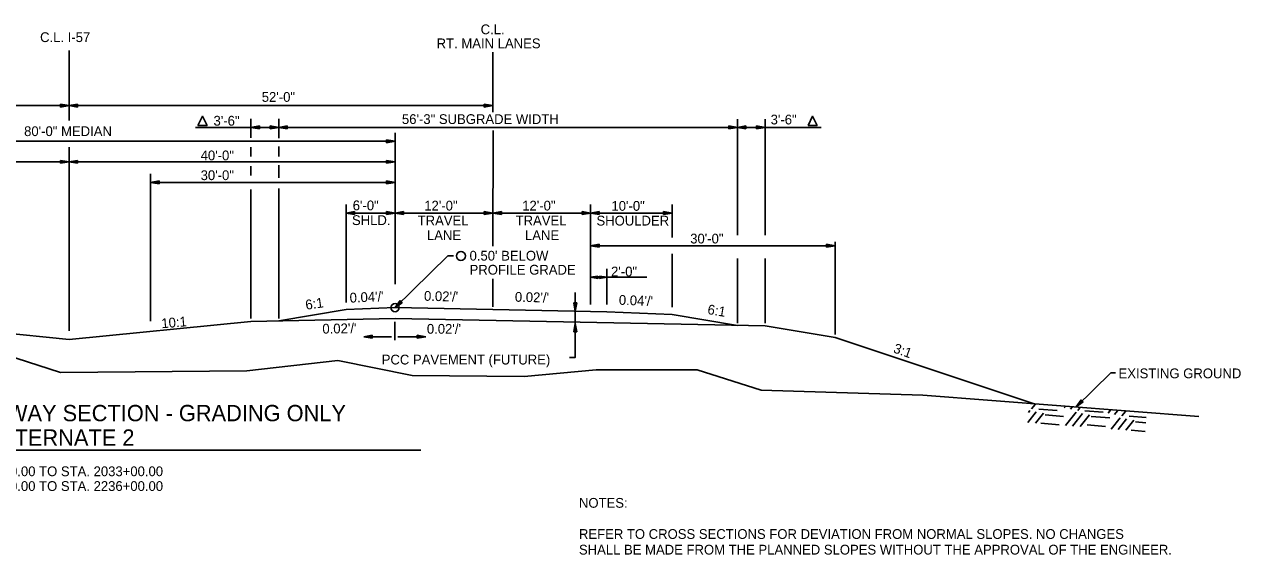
# Model space of a CAD drawing. Extents: x 1734743 to 1735935, y 759845 to 763831.
# Drawn here: x 1735745.4 to 1735894.7, y 760936.2 to 761001.2 of the extents above; entities that cross this region are included whole.
import ezdxf

# ---------------------------------------------------------------- set-up
doc = ezdxf.new("R2010")
doc.units = 0
for name, color, linetype in [('1', 7, 'Continuous'), ('10', 7, 'Continuous'), ('19', 7, 'Continuous'), ('8', 7, 'Continuous'), ('R_Future Surface', 7, 'Continuous')]:
    doc.layers.add(name, color=color, linetype=linetype)

# ---------------------------------------------------------------- blocks, each defined once
blk = doc.blocks.new('TM')
at = {"layer": '8'}
for p, q in [((-120.309, 21.181), (-119.787, -20.829)), ((0, 0), (-120.309, 21.181)), ((-31.382, 2.945), (-120.176, 10.512)), ((-119.787, -20.829), (0, 0)), ((-119.911, -10.826), (-31.307, -3.057))]:
    blk.add_line(p, q, dxfattribs=at)

msp = doc.modelspace()

# ---------------------------------------------------------------- linework, layer by layer
at = {"layer": '10'}
for points in [[(1735766.74, 760988.81), (1735767.3, 760989.94), (1735767.86, 760988.81)], [(1735841.6, 760988.81), (1735842.16, 760989.94), (1735842.72, 760988.81)]]:
    msp.add_lwpolyline(points, close=True, dxfattribs=at)
msp.add_circle((1735799, 760972.81), 0.553, dxfattribs=at)
at = {"layer": '19'}
for p, q in [((1735750.92, 760989.43), (1735750.92, 760997.99)), ((1735802.94, 760990.44), (1735802.92, 760997.79)), ((1735749.87, 760991.44), (1735749.87, 760991.07)), ((1735750.92, 760991.26), (1735749.87, 760991.44)), ((1735751.97, 760991.44), (1735750.92, 760991.26)), ((1735751.97, 760991.07), (1735751.97, 760991.44)), ((1735801.87, 760991.44), (1735801.87, 760991.07)), ((1735802.92, 760991.26), (1735801.87, 760991.44)), ((1735698.92, 760991.26), (1735750.92, 760991.26)), ((1735750.64, 760991.28), (1735749.87, 760991.34)), ((1735749.87, 760991.07), (1735750.92, 760991.26)), ((1735749.87, 760991.16), (1735750.64, 760991.23)), ((1735802.92, 760991.26), (1735750.92, 760991.26)), ((1735750.92, 760991.26), (1735751.97, 760991.07)), ((1735751.97, 760991.34), (1735751.2, 760991.28)), ((1735751.2, 760991.23), (1735751.97, 760991.16)), ((1735802.64, 760991.28), (1735801.87, 760991.34)), ((1735801.87, 760991.07), (1735802.92, 760991.26)), ((1735801.87, 760991.16), (1735802.64, 760991.23)), ((1735766.45, 760988.57), (1735776.65, 760988.57)), ((1735773.24, 760987.31), (1735773.24, 760989.61)), ((1735774.29, 760988.75), (1735773.24, 760988.57)), ((1735773.24, 760988.57), (1735774.29, 760988.38)), ((1735774.29, 760988.65), (1735773.52, 760988.59)), ((1735773.52, 760988.54), (1735774.29, 760988.47)), ((1735774.29, 760988.38), (1735774.29, 760988.75)), ((1735775.6, 760988.75), (1735775.6, 760988.38)), ((1735776.65, 760988.57), (1735775.6, 760988.75)), ((1735776.37, 760988.59), (1735775.6, 760988.65)), ((1735775.6, 760988.38), (1735776.65, 760988.57)), ((1735775.6, 760988.47), (1735776.37, 760988.54)), ((1735776.65, 760987.26), (1735776.65, 760989.61)), ((1735776.65, 760987.31), (1735776.65, 760989.61)), ((1735777.7, 760988.75), (1735776.65, 760988.57)), ((1735776.65, 760988.57), (1735832.93, 760988.57)), ((1735776.65, 760988.57), (1735777.7, 760988.38)), ((1735777.7, 760988.65), (1735776.93, 760988.59)), ((1735776.93, 760988.54), (1735777.7, 760988.47)), ((1735777.7, 760988.38), (1735777.7, 760988.75)), ((1735831.88, 760988.75), (1735831.88, 760988.38)), ((1735832.93, 760988.57), (1735831.88, 760988.75)), ((1735832.65, 760988.59), (1735831.88, 760988.65)), ((1735831.88, 760988.38), (1735832.93, 760988.57)), ((1735831.88, 760988.47), (1735832.65, 760988.54)), ((1735832.93, 760975.34), (1735832.93, 760989.59)), ((1735833.98, 760988.75), (1735832.93, 760988.57)), ((1735832.93, 760988.57), (1735833.98, 760988.38)), ((1735832.93, 760988.57), (1735843.2, 760988.57)), ((1735833.98, 760988.65), (1735833.21, 760988.59)), ((1735833.21, 760988.54), (1735833.98, 760988.47)), ((1735833.98, 760988.38), (1735833.98, 760988.75)), ((1735835.29, 760988.75), (1735835.29, 760988.38)), ((1735836.34, 760988.57), (1735835.29, 760988.75)), ((1735836.06, 760988.59), (1735835.29, 760988.65)), ((1735835.29, 760988.38), (1735836.34, 760988.57)), ((1735835.29, 760988.47), (1735836.06, 760988.54)), ((1735836.34, 760975.34), (1735836.34, 760989.59)), ((1735789.87, 760987.05), (1735789.87, 760986.68)), ((1735790.92, 760986.87), (1735789.87, 760987.05)), ((1735790.64, 760986.89), (1735789.87, 760986.96)), ((1735790.92, 760976.18), (1735790.92, 760987.92)), ((1735802.92, 760973.99), (1735802.96, 760988.18)), ((1735710.92, 760986.87), (1735750.92, 760986.87)), ((1735790.92, 760986.87), (1735750.92, 760986.87)), ((1735750.92, 760963.62), (1735750.92, 760986.16)), ((1735773.24, 760985), (1735773.24, 760986.15)), ((1735776.65, 760985.1), (1735776.65, 760986.25)), ((1735776.65, 760985), (1735776.65, 760986.15)), ((1735789.87, 760986.68), (1735790.92, 760986.87)), ((1735789.87, 760986.77), (1735790.64, 760986.84)), ((1735750.92, 760984.35), (1735710.93, 760984.35)), ((1735749.87, 760984.53), (1735749.87, 760984.17)), ((1735750.92, 760984.35), (1735749.87, 760984.53)), ((1735750.64, 760984.38), (1735749.87, 760984.44)), ((1735749.87, 760984.17), (1735750.92, 760984.35)), ((1735749.87, 760984.25), (1735750.64, 760984.32)), ((1735751.97, 760984.53), (1735750.92, 760984.35)), ((1735790.92, 760984.35), (1735750.92, 760984.35)), ((1735750.92, 760984.35), (1735751.97, 760984.17)), ((1735751.97, 760984.44), (1735751.2, 760984.38)), ((1735751.2, 760984.32), (1735751.97, 760984.25)), ((1735751.97, 760984.17), (1735751.97, 760984.53)), ((1735776.65, 760982.38), (1735776.65, 760983.94)), ((1735789.87, 760984.53), (1735789.87, 760984.17)), ((1735790.92, 760984.35), (1735789.87, 760984.53)), ((1735790.64, 760984.38), (1735789.87, 760984.44)), ((1735789.87, 760984.17), (1735790.92, 760984.35)), ((1735789.87, 760984.25), (1735790.64, 760984.32)), ((1735760.92, 760964.81), (1735760.92, 760982.88)), ((1735773.24, 760982.69), (1735773.24, 760983.84)), ((1735776.65, 760982.69), (1735776.65, 760983.84)), ((1735761.97, 760982.01), (1735760.92, 760981.83)), ((1735790.92, 760981.83), (1735760.92, 760981.83)), ((1735760.92, 760981.83), (1735761.97, 760981.65)), ((1735761.97, 760981.92), (1735761.2, 760981.86)), ((1735761.2, 760981.8), (1735761.97, 760981.73)), ((1735761.97, 760981.65), (1735761.97, 760982.01)), ((1735773.24, 760965.13), (1735773.24, 760980.97)), ((1735776.65, 760965.23), (1735776.65, 760981.07)), ((1735776.65, 760965.13), (1735776.65, 760980.97)), ((1735789.87, 760982.02), (1735789.87, 760981.65)), ((1735790.92, 760981.83), (1735789.87, 760982.02)), ((1735790.64, 760981.86), (1735789.87, 760981.92)), ((1735789.87, 760981.65), (1735790.92, 760981.83)), ((1735789.87, 760981.74), (1735790.64, 760981.81)), ((1735784.92, 760967.12), (1735784.92, 760979.11)), ((1735785.97, 760978.25), (1735784.92, 760978.06)), ((1735790.92, 760978.06), (1735784.92, 760978.06)), ((1735784.92, 760978.06), (1735785.97, 760977.88)), ((1735785.97, 760978.15), (1735785.2, 760978.09)), ((1735785.2, 760978.04), (1735785.97, 760977.97)), ((1735785.97, 760977.88), (1735785.97, 760978.25)), ((1735789.87, 760978.25), (1735789.87, 760977.88)), ((1735790.92, 760978.06), (1735789.87, 760978.25)), ((1735790.64, 760978.09), (1735789.87, 760978.15)), ((1735789.87, 760977.88), (1735790.92, 760978.06)), ((1735789.87, 760977.97), (1735790.64, 760978.04)), ((1735790.92, 760969.36), (1735790.92, 760979.11)), ((1735791.97, 760978.25), (1735790.92, 760978.06)), ((1735802.92, 760978.06), (1735790.92, 760978.06)), ((1735790.92, 760978.06), (1735791.97, 760977.88)), ((1735791.97, 760978.15), (1735791.2, 760978.09)), ((1735791.2, 760978.04), (1735791.97, 760977.97)), ((1735791.97, 760977.88), (1735791.97, 760978.25)), ((1735801.87, 760978.25), (1735801.87, 760977.88)), ((1735802.92, 760978.06), (1735801.87, 760978.25)), ((1735802.64, 760978.09), (1735801.87, 760978.15)), ((1735801.87, 760977.88), (1735802.92, 760978.06)), ((1735801.87, 760977.97), (1735802.64, 760978.04)), ((1735803.97, 760978.25), (1735802.92, 760978.06)), ((1735814.92, 760978.06), (1735802.92, 760978.06)), ((1735802.92, 760978.06), (1735803.97, 760977.88)), ((1735803.97, 760978.15), (1735803.2, 760978.09)), ((1735803.2, 760978.04), (1735803.97, 760977.97)), ((1735803.97, 760977.88), (1735803.97, 760978.25)), ((1735813.87, 760978.25), (1735813.87, 760977.88)), ((1735814.92, 760978.06), (1735813.87, 760978.25)), ((1735814.64, 760978.09), (1735813.87, 760978.15)), ((1735813.87, 760977.88), (1735814.92, 760978.06)), ((1735813.87, 760977.97), (1735814.64, 760978.04)), ((1735814.92, 760966.87), (1735814.92, 760979.11)), ((1735815.97, 760978.25), (1735814.92, 760978.06)), ((1735824.92, 760978.06), (1735814.92, 760978.06)), ((1735814.92, 760978.06), (1735815.97, 760977.88)), ((1735815.97, 760978.15), (1735815.2, 760978.09)), ((1735815.2, 760978.04), (1735815.97, 760977.97)), ((1735815.97, 760977.88), (1735815.97, 760978.25)), ((1735823.87, 760978.25), (1735823.87, 760977.88)), ((1735824.92, 760978.06), (1735823.87, 760978.25)), ((1735824.64, 760978.09), (1735823.87, 760978.15)), ((1735823.87, 760977.88), (1735824.92, 760978.06)), ((1735823.87, 760977.97), (1735824.64, 760978.04)), ((1735824.92, 760975.06), (1735824.92, 760979.11)), ((1735815.97, 760974.24), (1735814.92, 760974.06)), ((1735844.92, 760974.06), (1735814.92, 760974.06)), ((1735814.92, 760974.06), (1735815.97, 760973.87)), ((1735815.97, 760974.15), (1735815.2, 760974.08)), ((1735815.2, 760974.03), (1735815.97, 760973.96)), ((1735815.97, 760973.87), (1735815.97, 760974.24)), ((1735843.87, 760974.24), (1735843.87, 760973.87)), ((1735844.92, 760974.06), (1735843.87, 760974.24)), ((1735844.64, 760974.08), (1735843.87, 760974.15)), ((1735843.87, 760973.87), (1735844.92, 760974.06)), ((1735843.87, 760973.96), (1735844.64, 760974.03)), ((1735844.92, 760963.18), (1735844.92, 760974.56)), ((1735824.92, 760966.51), (1735824.92, 760973.06)), ((1735832.93, 760964.57), (1735832.93, 760972.49)), ((1735836.34, 760964.57), (1735836.34, 760972.49)), ((1735816.92, 760966.87), (1735816.92, 760971.24)), ((1735802.92, 760966.58), (1735802.92, 760970.01)), ((1735814.92, 760970.19), (1735815.82, 760970.34)), ((1735821.82, 760970.19), (1735814.92, 760970.19)), ((1735815.82, 760970.03), (1735814.92, 760970.19)), ((1735815.16, 760970.21), (1735815.82, 760970.26)), ((1735815.82, 760970.1), (1735815.16, 760970.16)), ((1735815.82, 760970.34), (1735815.82, 760970.03)), ((1735816.03, 760970.03), (1735816.03, 760970.34)), ((1735816.03, 760970.34), (1735816.92, 760970.19)), ((1735816.03, 760970.27), (1735816.69, 760970.21)), ((1735816.92, 760970.19), (1735816.03, 760970.03)), ((1735816.69, 760970.16), (1735816.03, 760970.11)), ((1735790.92, 760966.47), (1735791.55, 760967.34)), ((1735791.8, 760967.08), (1735790.92, 760966.47)), ((1735791.11, 760966.68), (1735791.61, 760967.27)), ((1735791.74, 760967.14), (1735791.14, 760966.65)), ((1735791.55, 760967.34), (1735791.8, 760967.08)), ((1735812.85, 760967.08), (1735813.22, 760967.08)), ((1735813.03, 760966.03), (1735812.85, 760967.08)), ((1735813.01, 760966.31), (1735812.94, 760967.08)), ((1735813.22, 760967.08), (1735813.03, 760966.03)), ((1735813.12, 760967.08), (1735813.06, 760966.31)), ((1735728.6, 760964.79), (1735750.93, 760962.56)), ((1735773.24, 760964.79), (1735750.93, 760962.56)), ((1735790.92, 760965.14), (1735773.24, 760964.79)), ((1735790.89, 760964.75), (1735790.89, 760962.5)), ((1735790.92, 760965.14), (1735836.34, 760964.23)), ((1735812.85, 760963.49), (1735813.03, 760964.54)), ((1735813.03, 760964.54), (1735813.22, 760963.49)), ((1735813.22, 760963.49), (1735812.85, 760963.49)), ((1735812.94, 760963.49), (1735813.01, 760964.26)), ((1735813.06, 760964.26), (1735813.12, 760963.49)), ((1735836.34, 760964.23), (1735844.92, 760962.8)), ((1735790.51, 760962.91), (1735787.09, 760962.91)), ((1735791.27, 760962.91), (1735794.69, 760962.91)), ((1735869.24, 760954.7), (1735844.92, 760962.8)), ((1735772.72, 760958.73), (1735749.87, 760958.5)), ((1735783.91, 760960), (1735772.72, 760958.73)), ((1735793.01, 760958.13), (1735783.91, 760960)), ((1735806.75, 760958.02), (1735815.6, 760958.85)), ((1735815.6, 760958.85), (1735828.01, 760958.85)), ((1735828.01, 760958.85), (1735835.84, 760956.37)), ((1735793.01, 760958.13), (1735806.75, 760958.02)), ((1735855.67, 760955.74), (1735835.84, 760956.37)), ((1735869.01, 760954.06), (1735869.45, 760954.61)), ((1735873.02, 760954.18), (1735873.14, 760954.32)), ((1735873.81, 760954.02), (1735873.99, 760954.26)), ((1735874.5, 760954.29), (1735875.12, 760955.16)), ((1735875.38, 760954.9), (1735874.5, 760954.29)), ((1735874.69, 760954.5), (1735875.19, 760955.09)), ((1735874.69, 760953.86), (1735874.94, 760954.18)), ((1735875.32, 760954.96), (1735874.72, 760954.47)), ((1735875.12, 760955.16), (1735875.38, 760954.9)), ((1735868.56, 760952.38), (1735869.6, 760953.68)), ((1735868.64, 760953.62), (1735868.81, 760953.84)), ((1735869.51, 760952.3), (1735870.48, 760953.52)), ((1735869.9, 760954.03), (1735872.16, 760953.84)), ((1735870.69, 760953.34), (1735872.94, 760953.14)), ((1735873.2, 760952.02), (1735874.49, 760953.64)), ((1735874.06, 760951.95), (1735875.27, 760953.48)), ((1735875.01, 760951.88), (1735876.15, 760953.32)), ((1735875.58, 760953.83), (1735877.83, 760953.64)), ((1735876.36, 760953.14), (1735878.62, 760952.94)), ((1735878.44, 760953.51), (1735878.73, 760953.89)), ((1735878.8, 760951.58), (1735879.9, 760952.97)), ((1735879.22, 760953.36), (1735879.59, 760953.82)), ((1735879.65, 760951.52), (1735880.69, 760952.82)), ((1735880.1, 760953.2), (1735880.54, 760953.75)), ((1735880.6, 760951.44), (1735881.57, 760952.66)), ((1735880.99, 760953.17), (1735883.09, 760952.99)), ((1735870.16, 760952.3), (1735872.41, 760952.11)), ((1735875.83, 760952.1), (1735878.09, 760951.9)), ((1735881.25, 760951.44), (1735882.96, 760951.29)), ((1735881.78, 760952.47), (1735883.04, 760952.36)), ((1735707.78, 760949), (1735794.07, 760949))]:
    msp.add_line(p, q, dxfattribs=at)
for points in [[(1735798.08, 760972.81), (1735797.39, 760972.81), (1735790.92, 760966.47)], [(1735706.69, 760969.87), (1735713.49, 760969.53), (1735725.38, 760967.15), (1735738.96, 760962.05), (1735749.87, 760958.5)], [(1735813.03, 760968.31), (1735813.03, 760960.36), (1735812.34, 760960.36)], [(1735879.33, 760958.47), (1735878.76, 760958.47), (1735874.5, 760954.29)], [(1735855.67, 760955.74), (1735889.56, 760953.14)]]:
    msp.add_lwpolyline(points, dxfattribs=at)
msp.add_circle((1735790.92, 760966.47), 0.5, dxfattribs=at)
at = {"layer": 'R_Future Surface'}
for p, q in [((1735784.92, 760966.23), (1735776.65, 760964.86)), ((1735784.92, 760966.23), (1735790.92, 760966.47)), ((1735790.92, 760966.47), (1735816.92, 760965.95)), ((1735816.92, 760965.95), (1735824.92, 760965.63)), ((1735824.92, 760965.63), (1735832.93, 760964.3))]:
    msp.add_line(p, q, dxfattribs=at)

# ---------------------------------------------------------------- block references
at = {"layer": '19', "xscale": 0.008761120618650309}
for p, yscale, rotation in [((1735787.08, 760962.91), -0.008761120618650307, -179.20057588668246), ((1735794.69, 760962.91), 0.008761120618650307, -0.7994241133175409)]:
    msp.add_blockref('TM', p, dxfattribs=dict(at, yscale=yscale, rotation=rotation))

# ---------------------------------------------------------------- texts
at = {"layer": '1'}
for s, p in [('NOTES:', (1735813.49, 760941.93)), ('REFER TO CROSS SECTIONS FOR DEVIATION FROM NORMAL SLOPES. NO CHANGES', (1735813.49, 760938.11)), ('SHALL BE MADE FROM THE PLANNED SLOPES WITHOUT THE APPROVAL OF THE ENGINEER.', (1735813.49, 760936.19))]:
    msp.add_text(s, height=1.2, dxfattribs=at).set_placement(p)
at = {"layer": '10'}
msp.add_text('PCC PAVEMENT (FUTURE)', height=1.2, rotation=360, dxfattribs=at).set_placement((1735789.29, 760959.5))
at = {"layer": '19'}
for s, height, p in [('C.L.', 1.2, (1735801.43, 761000)), ('C.L. I-57', 1.2, (1735747.37, 760999.04)), ('RT. MAIN LANES', 1.2, (1735796.03, 760998.28)), ('52\'-0"', 1.2, (1735774.57, 760991.71)), ('3\'-6"', 1.2, (1735768.65, 760988.79)), ('56\'-3" SUBGRADE WIDTH', 1.2, (1735791.77, 760988.99)), ('3\'-6"', 1.2, (1735837.01, 760988.94)), ('80\'-0" MEDIAN', 1.2, (1735745.41, 760987.51)), ('40\'-0"', 1.2, (1735767.07, 760984.54)), ('30\'-0"', 1.2, (1735767.07, 760982.11)), ('6\'-0"', 1.2, (1735785.73, 760978.41)), ('12\'-0"', 1.2, (1735794.51, 760978.38)), ('12\'-0"', 1.2, (1735806.53, 760978.38)), ('10\'-0"', 1.2, (1735817.48, 760978.35)), ('SHLD.', 1.2, (1735785.64, 760976.6)), ('TRAVEL', 1.2, (1735793.7, 760976.56)), ('TRAVEL', 1.2, (1735805.72, 760976.56)), ('SHOULDER', 1.2, (1735815.64, 760976.54)), ('LANE', 1.2, (1735794.84, 760974.75)), ('LANE', 1.2, (1735806.87, 760974.75)), ('30\'-0"', 1.2, (1735827.14, 760974.34)), ("0.50' BELOW", 1.2, (1735800.07, 760972.24)), ('PROFILE GRADE', 1.2, (1735800.07, 760970.52)), ('2\'-0"', 1.2, (1735817.43, 760970.3)), ("0.02'/'", 1.2, (1735794.83, 760963.27)), ('EXISTING GROUND', 1.2, (1735879.7, 760957.81)), ('I-57 TYPICAL DIVIDED HIGHWAY SECTION - GRADING ONLY', 2, (1735707.78, 760952.54)), ('ALTERNATE 2', 2, (1735740.97, 760949.54)), ('STA. 2023+50.00 TO STA. 2033+00.00', 1.2, (1735734.27, 760945.8)), ('STA. 2225+00.00 TO STA. 2236+00.00', 1.2, (1735734.27, 760943.99))]:
    msp.add_text(s, height=height, dxfattribs=at).set_placement(p)
for s, rotation, p in [('6:1', 7.9384, (1735780.01, 760966.21)), ("0.04'/'", 2.6113, (1735785.38, 760967.08)), ("0.02'/'", 358.6386, (1735794.47, 760967.32)), ("0.02'/'", 358.6386, (1735805.62, 760967.2)), ("0.04'/'", 357.8398, (1735818.37, 760966.83)), ('6:1', 350.5489, (1735829.2, 760965.7)), ('10:1', 4.6121, (1735762.3, 760963.94)), ("0.02'/'", 1.0121, (1735782.02, 760963.28)), ('3:1', 340.4943, (1735851.98, 760961))]:
    msp.add_text(s, height=1.2, rotation=rotation, dxfattribs=at).set_placement(p)

doc.saveas('drawing.dxf')
